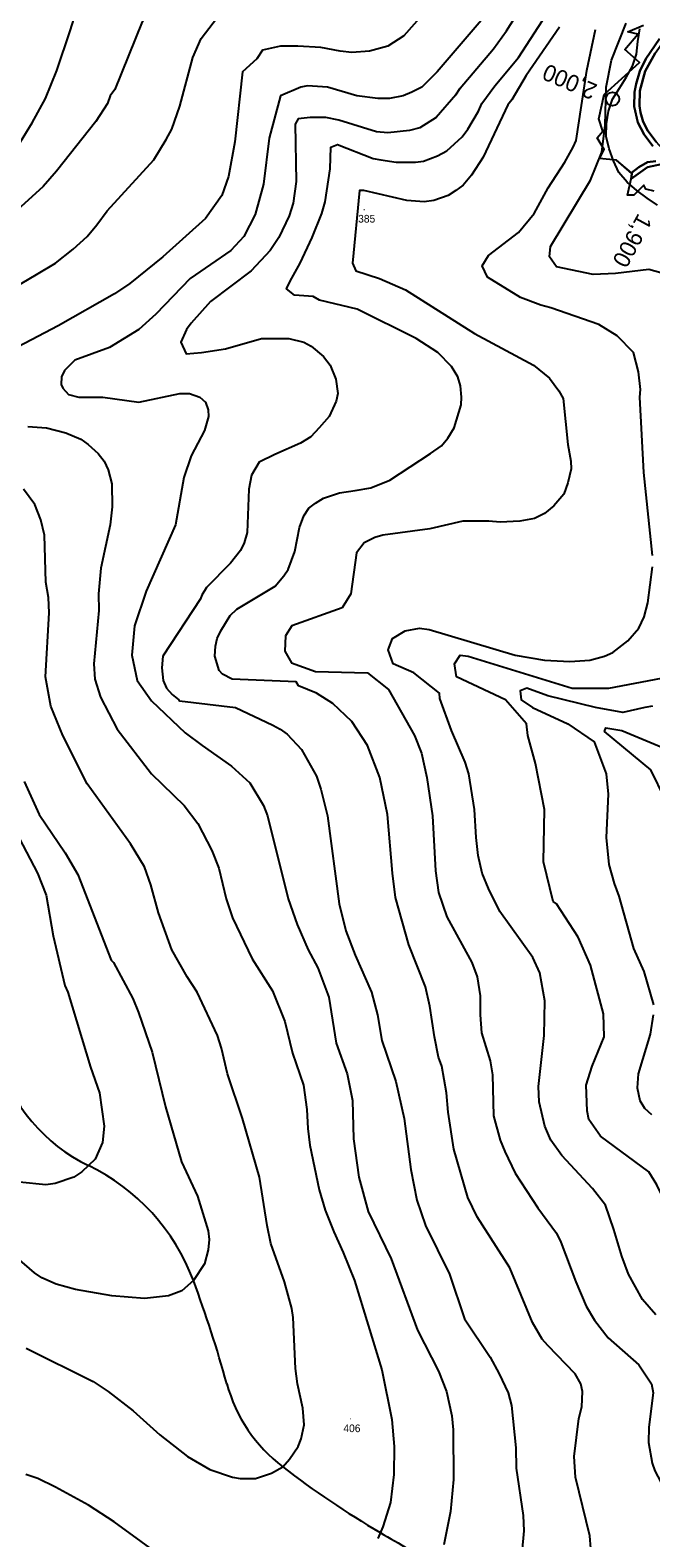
# Model space of a CAD drawing. Extents: x -510989 to -501240, y -1184665 to -1176098.
# Drawn here: x -505755 to -505269, y -1180465 to -1179283 of the extents above; entities that cross this region are included whole.
import ezdxf

# ---------------------------------------------------------------- set-up
doc = ezdxf.new("R2010")
doc.units = 0
for name, color, linetype in [('lesni_pozemek', 7, 'Continuous'), ('NAVRH_rozvodnice', 7, 'Continuous'), ('ostatni_plocha_x_manipulacni_plocha', 7, 'Continuous'), ('ostatni_plocha_x_ostatni_komunikace', 7, 'Continuous'), ('popis', 7, 'Continuous'), ('trasovani_toku', 7, 'Continuous'), ('vrstevnice_01', 7, 'Continuous'), ('vrstevnice_02', 7, 'Continuous'), ('vrstevnice_03', 7, 'Continuous'), ('vrstevnice_05', 7, 'Continuous')]:
    doc.layers.add(name, color=color, linetype=linetype)

msp = doc.modelspace()

# ---------------------------------------------------------------- linework, layer by layer
at = {"layer": 'lesni_pozemek'}
for points in [[(-505202.09, -1179272.12), (-505225.64, -1179324), (-505232, -1179338), (-505175.17, -1179385.61), (-505146.76, -1179409.41), (-505115, -1179436.01), (-505130.4, -1179441.92), (-505246.9, -1179351.34), (-505260.03, -1179376.17), (-505264.87, -1179370.86), (-505271.29, -1179362.25), (-505274.95, -1179355.36), (-505277.13, -1179348.09), (-505277.99, -1179342.86), (-505277.68, -1179330.88), (-505273.47, -1179315.67), (-505265.56, -1179301.37), (-505258.44, -1179291.47), (-505252.45, -1179283.89), (-505241.32, -1179269.59)], [(-505264.97, -1179386.17), (-505271.51, -1179386.94), (-505278.48, -1179390.77), (-505284.2, -1179395.27), (-505295.93, -1179385.24), (-505309.2, -1179383.9), (-505305.48, -1179377), (-505311.02, -1179367.71), (-505306.73, -1179362.52), (-505309.8, -1179352.89), (-505305.5, -1179333.92), (-505277.74, -1179308.89), (-505289.27, -1179298.62), (-505279.27, -1179286.63), (-505286.93, -1179284.86), (-505274.84, -1179279.55)], [(-505262.21, -1179290.3), (-505272.86, -1179305.85), (-505277.7, -1179315.49), (-505280.6, -1179325.57), (-505281.82, -1179331.95), (-505281.92, -1179343.38), (-505279.19, -1179355.76), (-505274.1, -1179365.23), (-505267.32, -1179374.24)]]:
    msp.add_lwpolyline(points, dxfattribs=at)
at = {"layer": 'NAVRH_rozvodnice'}
for centre, radius, start, end in [((-505651.14, -1180051.64), 134.73, 195.99803, 244.25826), ((-505780.72, -1180320.37), 163.6, 20.52695, 64.25826), ((-506512.74, -1180594.45), 945.25, 15.36964, 20.52695), ((-505482.5, -1180311.26), 123.2, 195.36964, 232.49704), ((-505102.89, -1179816.6), 746.73, 232.49704, 239.57463), ((-504656.83, -1179057.08), 1627.55, 239.57463, 241.39692)]:
    msp.add_arc(centre, radius, start, end, dxfattribs=at)
at = {"layer": 'ostatni_plocha_x_manipulacni_plocha'}
msp.add_lwpolyline([(-505266.32, -1179409.48), (-505272.95, -1179407.94), (-505274.55, -1179404.99), (-505282.19, -1179412.83), (-505287.28, -1179412.83), (-505284.38, -1179399.89), (-505271.69, -1179390.75), (-505260.58, -1179388.46)], dxfattribs=at)
at = {"layer": 'ostatni_plocha_x_ostatni_komunikace'}
for points in [[(-505267.32, -1179374.24), (-505274.1, -1179365.23), (-505279.19, -1179355.76), (-505281.92, -1179343.38), (-505281.82, -1179331.95), (-505280.6, -1179325.57), (-505277.7, -1179315.49), (-505272.86, -1179305.85), (-505262.21, -1179290.3)], [(-505265.56, -1179301.37), (-505273.47, -1179315.67), (-505277.68, -1179330.88), (-505277.99, -1179342.86), (-505277.13, -1179348.09), (-505274.95, -1179355.36), (-505271.29, -1179362.25), (-505264.87, -1179370.86)], [(-505260.58, -1179388.46), (-505271.69, -1179390.75), (-505284.38, -1179399.89), (-505283.68, -1179396), (-505284.2, -1179395.27), (-505278.48, -1179390.77), (-505271.51, -1179386.94), (-505264.97, -1179386.17)]]:
    msp.add_lwpolyline(points, dxfattribs=at)
at = {"layer": 'popis'}
msp.add_lwpolyline([(-505266.32, -1179409.48), (-505272.95, -1179407.94), (-505274.55, -1179404.99), (-505282.19, -1179412.83), (-505287.28, -1179412.83), (-505284.38, -1179399.89), (-505283.94, -1179395.64), (-505295.93, -1179385.24), (-505309.2, -1179383.9), (-505305.48, -1179377), (-505311.02, -1179367.71), (-505306.73, -1179362.52), (-505309.8, -1179352.89), (-505305.5, -1179333.92), (-505277.74, -1179308.89), (-505289.27, -1179298.62), (-505279.27, -1179286.63), (-505286.93, -1179284.86), (-505274.84, -1179279.55)], dxfattribs=at)
at = {"layer": 'trasovani_toku'}
for p, q in [((-505279.22, -1179292.35), (-505277.61, -1179282.48)), ((-505280.23, -1179302.3), (-505279.22, -1179292.35)), ((-505283.39, -1179311.78), (-505280.23, -1179302.3)), ((-505293.61, -1179328.96), (-505288.19, -1179320.56)), ((-505288.19, -1179320.56), (-505283.39, -1179311.78)), ((-505298.99, -1179337.39), (-505293.61, -1179328.96)), ((-505302.08, -1179346.9), (-505298.99, -1179337.39)), ((-505303.95, -1179366.78), (-505303.62, -1179356.78)), ((-505303.62, -1179356.78), (-505302.08, -1179346.9)), ((-505301.6, -1179376.49), (-505303.95, -1179366.78)), ((-505298.34, -1179385.95), (-505301.6, -1179376.49)), ((-505294.02, -1179394.97), (-505298.34, -1179385.95)), ((-505287.64, -1179402.66), (-505294.02, -1179394.97)), ((-505279.9, -1179409), (-505287.64, -1179402.66)), ((-505271.89, -1179414.98), (-505279.9, -1179409)), ((-505263.67, -1179420.68), (-505271.89, -1179414.98))]:
    msp.add_line(p, q, dxfattribs=at)
msp.add_circle((-505298.99, -1179337.39), 5.25, dxfattribs=at)
at = {"layer": 'vrstevnice_01'}
for points in [[(-505762.91, -1179371), (-505753.81, -1179356), (-505743.5, -1179337), (-505734.41, -1179315), (-505724, -1179284), (-505716.31, -1179259)], [(-505391, -1179263), (-505436.31, -1179316), (-505448.41, -1179328), (-505456.19, -1179332), (-505463.09, -1179335), (-505473.69, -1179337), (-505482.81, -1179337), (-505499.31, -1179335), (-505522.41, -1179328), (-505538, -1179327), (-505543.19, -1179328), (-505559.31, -1179335), (-505568.19, -1179368), (-505572.59, -1179404), (-505579.09, -1179428), (-505587.91, -1179445), (-505598.19, -1179456), (-505629.91, -1179478), (-505656.81, -1179506), (-505670.31, -1179518), (-505693.19, -1179532), (-505720.41, -1179542), (-505728.5, -1179550), (-505730.81, -1179555), (-505731.09, -1179561), (-505729.91, -1179564), (-505725.31, -1179569), (-505717.19, -1179571), (-505698.5, -1179571), (-505670.31, -1179575), (-505638, -1179568), (-505630.5, -1179568), (-505622.31, -1179571), (-505617.91, -1179575), (-505615.91, -1179581), (-505615.59, -1179586), (-505618.69, -1179597), (-505629.09, -1179617), (-505634.91, -1179634), (-505641.59, -1179671), (-505664.59, -1179723), (-505673.5, -1179750), (-505675.59, -1179773), (-505671.5, -1179793), (-505660.31, -1179809), (-505633.81, -1179834), (-505620.59, -1179844), (-505597.69, -1179860), (-505583.19, -1179873), (-505572.41, -1179891), (-505569.5, -1179899), (-505553.09, -1179964), (-505546.09, -1179984), (-505537.41, -1180004), (-505529.91, -1180018), (-505521.41, -1180041), (-505515.69, -1180077), (-505507.09, -1180101), (-505502.69, -1180122), (-505501.91, -1180152), (-505497.91, -1180182), (-505490.5, -1180209), (-505472.5, -1180246), (-505451.81, -1180302)], [(-505644.5, -1179361), (-505638.19, -1179343), (-505627.81, -1179305), (-505621.5, -1179290), (-505605.91, -1179270)], [(-505379.41, -1180253), (-505405, -1180213), (-505412.5, -1180198), (-505423.5, -1180160), (-505427.81, -1180131), (-505429.19, -1180116), (-505432.81, -1180095), (-505435.31, -1180088), (-505438.5, -1180072), (-505442.19, -1180048), (-505445.59, -1180033), (-505458.69, -1180000), (-505469, -1179963), (-505471.5, -1179944), (-505475.31, -1179898), (-505481.31, -1179869), (-505491, -1179844), (-505503.19, -1179825), (-505518.19, -1179811), (-505531.09, -1179803), (-505545, -1179797), (-505547, -1179794), (-505597.09, -1179792), (-505604.69, -1179788), (-505607.31, -1179785), (-505610.59, -1179774), (-505610.09, -1179766), (-505608.81, -1179760), (-505606.09, -1179754), (-505598.59, -1179742), (-505593.5, -1179737), (-505563.31, -1179719), (-505556.69, -1179711), (-505553.09, -1179706), (-505547.91, -1179692), (-505544.31, -1179673), (-505540.91, -1179664), (-505537.09, -1179658), (-505531.81, -1179654), (-505525.59, -1179650), (-505513, -1179646), (-505500.69, -1179644), (-505488.41, -1179642), (-505473.5, -1179636), (-505441.69, -1179615), (-505433.09, -1179609), (-505428, -1179603), (-505423.09, -1179595), (-505417.59, -1179577), (-505417.31, -1179571), (-505418.09, -1179562), (-505420.31, -1179555), (-505425.19, -1179547), (-505435.91, -1179536), (-505452.91, -1179525), (-505499, -1179502), (-505528.69, -1179495), (-505533.59, -1179492), (-505548.19, -1179491), (-505554.59, -1179486), (-505551.69, -1179480), (-505543.69, -1179466), (-505534.31, -1179446), (-505526.69, -1179427), (-505524.31, -1179418), (-505520.31, -1179392), (-505519.81, -1179375), (-505514.5, -1179373), (-505486.69, -1179384), (-505480.69, -1179385), (-505468.59, -1179387), (-505453.31, -1179387), (-505447.19, -1179386), (-505436.19, -1179382), (-505428.91, -1179378), (-505416.91, -1179367), (-505412.5, -1179361), (-505404, -1179347), (-505401.41, -1179341), (-505391.19, -1179327), (-505372.81, -1179305), (-505353.81, -1179276)], [(-505267.81, -1179695), (-505274.59, -1179630), (-505277.59, -1179571), (-505277.19, -1179565), (-505278.69, -1179551), (-505282.59, -1179536), (-505295.41, -1179523), (-505309.81, -1179514), (-505347.41, -1179501), (-505355.09, -1179499), (-505371, -1179493), (-505396.91, -1179477), (-505401.19, -1179468), (-505396.19, -1179460), (-505372.69, -1179442), (-505360.5, -1179427), (-505349.41, -1179407), (-505336.31, -1179387), (-505329.81, -1179375), (-505327.41, -1179370), (-505319.09, -1179315), (-505312.31, -1179283)], [(-505777.81, -1179491), (-505750.5, -1179475), (-505735.59, -1179466), (-505721.81, -1179455), (-505710.69, -1179445), (-505703.19, -1179436), (-505695, -1179425), (-505658.59, -1179385), (-505648.91, -1179369), (-505644.5, -1179361)], [(-505758.5, -1180316), (-505705.91, -1180342), (-505694.19, -1180350), (-505674.69, -1180365), (-505653.69, -1180384), (-505632, -1180401), (-505614.59, -1180411), (-505596.91, -1180417), (-505590.91, -1180418), (-505578.69, -1180418), (-505566.19, -1180414), (-505557.5, -1180409), (-505552.09, -1180403), (-505545.31, -1180393), (-505542.91, -1180387), (-505540.59, -1180376), (-505541.59, -1180363), (-505545.91, -1180344), (-505547.5, -1180332), (-505549.41, -1180292), (-505550.41, -1180285), (-505556, -1180264), (-505566.81, -1180234), (-505569.59, -1180220), (-505575.69, -1180182), (-505589.09, -1180136), (-505600.69, -1180101), (-505605.5, -1180081), (-505608.69, -1180071), (-505624.59, -1180037), (-505632.31, -1180025), (-505644.5, -1180004), (-505654.81, -1179975), (-505660.91, -1179953), (-505665.91, -1179939), (-505676.69, -1179921), (-505710.69, -1179874), (-505729.81, -1179836), (-505739.19, -1179813), (-505743.31, -1179790), (-505740.59, -1179740), (-505741.09, -1179728), (-505743, -1179716), (-505744.19, -1179679), (-505747.09, -1179667), (-505751.69, -1179655), (-505760.5, -1179643)], [(-505265.09, -1180290), (-505275.5, -1180278), (-505286.5, -1180258), (-505291.81, -1180244), (-505298, -1180223), (-505304.59, -1180204), (-505314.69, -1180191), (-505338.81, -1180165), (-505347.41, -1180153), (-505352.09, -1180142), (-505356.59, -1180123), (-505356.91, -1180111), (-505352.5, -1180071), (-505352.09, -1180044), (-505356.09, -1180022), (-505361.59, -1180010), (-505387.41, -1179974), (-505396.19, -1179956), (-505401.09, -1179944), (-505404.31, -1179930), (-505405.91, -1179916), (-505407.19, -1179894), (-505411.5, -1179866), (-505414.5, -1179857), (-505425.19, -1179832), (-505434.31, -1179807), (-505434.59, -1179803), (-505454.59, -1179787), (-505470.91, -1179780), (-505474.91, -1179769), (-505471.5, -1179760), (-505461.5, -1179754), (-505450.31, -1179752), (-505442.69, -1179753), (-505375.31, -1179773), (-505352.31, -1179777), (-505332.59, -1179778), (-505316.69, -1179777), (-505305.19, -1179774), (-505298.81, -1179771), (-505287, -1179762), (-505278.31, -1179752), (-505274.31, -1179743), (-505271.31, -1179732), (-505267.81, -1179704)], [(-505267.69, -1179813), (-505273.81, -1179814), (-505290.91, -1179818), (-505312.31, -1179814), (-505349.69, -1179805), (-505366.19, -1179799), (-505371.41, -1179801), (-505370.5, -1179808), (-505361.69, -1179814), (-505334, -1179827), (-505313.31, -1179841), (-505304.09, -1179866), (-505302.5, -1179882), (-505304.09, -1179916), (-505301.81, -1179937), (-505297.81, -1179952), (-505294.09, -1179962), (-505282.5, -1180003), (-505274.5, -1180021), (-505266.91, -1180047)], [(-505267.19, -1180055), (-505269.41, -1180070), (-505278.81, -1180101), (-505279.81, -1180112), (-505277.5, -1180122), (-505274, -1180128), (-505268.5, -1180133)], [(-505316.09, -1180473), (-505316.91, -1180463), (-505327.91, -1180417), (-505329, -1180401), (-505325.5, -1180371), (-505323.09, -1180362), (-505322.41, -1180350), (-505323.81, -1180344), (-505328.31, -1180336), (-505349.69, -1180314), (-505354.19, -1180309), (-505361.81, -1180296), (-505379.41, -1180253)], [(-505451.81, -1180302), (-505435.31, -1180334), (-505429.09, -1180350), (-505424.91, -1180369), (-505423.91, -1180380), (-505423.59, -1180419), (-505426.09, -1180444), (-505431.31, -1180470)]]:
    msp.add_lwpolyline(points, dxfattribs=at)
at = {"layer": 'vrstevnice_02'}
for points in [[(-505496, -1179162), (-505504.09, -1179175), (-505516.59, -1179188), (-505523.41, -1179193), (-505532.5, -1179198), (-505548.19, -1179203), (-505585.69, -1179212), (-505599.91, -1179216), (-505639.69, -1179236), (-505654.69, -1179254), (-505667.59, -1179277), (-505689, -1179330), (-505692.59, -1179335), (-505694.91, -1179341), (-505703.91, -1179355), (-505734.69, -1179394), (-505745.19, -1179406), (-505809.19, -1179464)], [(-505448.5, -1179272), (-505462.59, -1179288), (-505475, -1179296), (-505489.5, -1179300), (-505503.41, -1179301), (-505512.5, -1179300), (-505527.5, -1179297), (-505545.59, -1179296), (-505559.31, -1179296), (-505573.41, -1179299), (-505577.69, -1179306), (-505589, -1179316), (-505594.91, -1179371), (-505600.09, -1179398), (-505605.31, -1179413), (-505618.09, -1179431), (-505651.5, -1179461)], [(-505421.81, -1179334), (-505418.5, -1179329), (-505392.41, -1179298), (-505382.09, -1179284), (-505372.59, -1179269)], [(-505340.69, -1179281), (-505366.81, -1179319), (-505378, -1179338), (-505381, -1179342), (-505400.31, -1179383), (-505409.41, -1179397), (-505416, -1179405), (-505421.81, -1179409), (-505427.91, -1179413), (-505439, -1179417), (-505446.5, -1179418), (-505460.09, -1179417), (-505493.91, -1179409), (-505497.31, -1179409), (-505502.91, -1179466), (-505500.09, -1179472), (-505481.59, -1179478), (-505461.19, -1179487), (-505407.09, -1179521), (-505361, -1179546), (-505348.5, -1179556), (-505341, -1179566), (-505337.81, -1179572), (-505334, -1179608), (-505331.59, -1179621), (-505331.5, -1179627), (-505334.09, -1179638), (-505337.09, -1179647), (-505345, -1179656), (-505352.41, -1179662), (-505360.19, -1179666), (-505371.59, -1179668), (-505387, -1179669), (-505396, -1179668), (-505416.31, -1179668), (-505442.31, -1179674), (-505479.09, -1179679), (-505485.41, -1179681), (-505493.69, -1179685), (-505499.59, -1179693), (-505504, -1179725), (-505511, -1179736), (-505550.31, -1179750), (-505555.31, -1179758), (-505555.69, -1179770), (-505550.5, -1179779), (-505531.69, -1179786), (-505491, -1179787), (-505474.69, -1179800), (-505454.09, -1179836), (-505448.81, -1179850), (-505444.41, -1179869), (-505440.19, -1179899), (-505437.81, -1179942), (-505435.31, -1179959), (-505428.81, -1179978), (-505409.31, -1180014), (-505405, -1180025), (-505402.81, -1180040), (-505402.81, -1180055), (-505401.81, -1180069), (-505394.91, -1180091), (-505393, -1180102)], [(-505249, -1179477), (-505270.5, -1179471), (-505296.59, -1179474), (-505314.09, -1179475), (-505342.91, -1179469), (-505348.41, -1179461), (-505347.5, -1179453), (-505316.31, -1179401), (-505307.5, -1179379), (-505304.69, -1179358), (-505304.09, -1179328), (-505299.91, -1179307), (-505288.19, -1179278)], [(-505421.81, -1179334), (-505437.31, -1179352), (-505450, -1179360), (-505458.09, -1179362), (-505475, -1179364), (-505484.09, -1179363), (-505513.5, -1179354), (-505523.81, -1179352), (-505535.91, -1179352), (-505545.41, -1179353), (-505547.59, -1179357), (-505546.81, -1179402), (-505549.31, -1179419), (-505552.5, -1179429), (-505560.59, -1179446), (-505567.31, -1179456), (-505582.09, -1179472), (-505614.19, -1179496), (-505629.31, -1179513), (-505632.91, -1179518), (-505637.41, -1179528), (-505633.19, -1179537), (-505621, -1179536), (-505602.31, -1179533), (-505574.19, -1179525), (-505552.81, -1179525), (-505540.91, -1179528), (-505535.09, -1179531), (-505525.59, -1179539), (-505520.31, -1179546), (-505515.81, -1179557), (-505514.31, -1179568), (-505515.69, -1179574), (-505521.09, -1179586), (-505528.81, -1179595), (-505535.31, -1179602), (-505543.5, -1179607), (-505563.69, -1179616), (-505575.81, -1179622), (-505581.91, -1179632), (-505583.91, -1179643), (-505585.41, -1179677), (-505587.69, -1179685), (-505590.5, -1179691), (-505598.31, -1179701), (-505617.31, -1179720), (-505620.91, -1179726), (-505622, -1179729), (-505651.31, -1179774), (-505652.19, -1179783), (-505651.09, -1179793), (-505648.59, -1179799), (-505644.09, -1179804), (-505638.81, -1179808), (-505638.41, -1179809), (-505594.5, -1179814), (-505565.31, -1179828), (-505559.5, -1179831), (-505554.09, -1179835), (-505542.69, -1179847), (-505530.91, -1179868), (-505527.5, -1179878), (-505522.41, -1179899), (-505513.19, -1179968), (-505507.91, -1179989), (-505500.81, -1180008), (-505488, -1180037), (-505483.31, -1180055), (-505479.81, -1180075), (-505468.91, -1180107), (-505462.31, -1180136), (-505457, -1180176), (-505452.31, -1180200), (-505445.59, -1180220), (-505426.69, -1180258), (-505415.09, -1180293), (-505394.91, -1180323), (-505387.81, -1180336), (-505380.69, -1180351), (-505378.19, -1180361), (-505374.69, -1180394), (-505374.41, -1180410), (-505368.91, -1180447), (-505368.59, -1180459), (-505370.19, -1180476)], [(-505651.5, -1179461), (-505677.41, -1179482), (-505689.41, -1179490), (-505733.5, -1179515), (-505780.91, -1179540)], [(-505757.19, -1179594), (-505742.59, -1179595), (-505727.5, -1179599), (-505715.81, -1179604), (-505710, -1179608), (-505702.09, -1179615), (-505697.41, -1179621), (-505694.19, -1179628), (-505691.41, -1179639), (-505691.19, -1179657), (-505692.81, -1179671), (-505699.91, -1179705), (-505701.91, -1179725), (-505701.69, -1179738), (-505705.41, -1179780), (-505704.81, -1179792), (-505700.31, -1179806), (-505687.09, -1179831), (-505660.41, -1179866), (-505634.81, -1179891), (-505624.09, -1179905), (-505613, -1179926), (-505607.5, -1179940), (-505601.91, -1179964), (-505596.91, -1179979), (-505581.5, -1180011), (-505565.5, -1180036), (-505555.69, -1180060), (-505549.81, -1180085), (-505541.31, -1180110), (-505538.5, -1180129), (-505537.81, -1180144), (-505536.19, -1180157), (-505528.81, -1180192), (-505524.19, -1180208), (-505517.5, -1180225), (-505510.19, -1180241), (-505501.31, -1180263), (-505479.91, -1180333), (-505472.09, -1180372), (-505470.09, -1180393), (-505470.41, -1180415), (-505473.09, -1180437), (-505479.09, -1180456), (-505483, -1180465)], [(-505326, -1179994), (-505342.81, -1179968), (-505345.59, -1179966), (-505353, -1179935), (-505352.31, -1179894), (-505359.41, -1179858), (-505365.31, -1179836), (-505366.31, -1179827), (-505383, -1179808), (-505421.31, -1179790), (-505422.91, -1179780), (-505418.41, -1179773), (-505412.19, -1179774), (-505330.69, -1179799), (-505301.81, -1179799), (-505260.5, -1179791)], [(-505257.81, -1179886), (-505269.09, -1179863), (-505305.31, -1179833), (-505304.19, -1179830), (-505291.59, -1179832), (-505232.09, -1179857)], [(-505760.09, -1179872), (-505748.41, -1179898), (-505727.91, -1179928), (-505718.09, -1179945), (-505691.81, -1180012), (-505690.09, -1180014), (-505674.91, -1180042), (-505670.41, -1180053), (-505659.69, -1180084), (-505649.41, -1180127), (-505636.91, -1180170), (-505624.31, -1180197), (-505615.91, -1180224), (-505615.09, -1180231), (-505615.81, -1180239), (-505618.81, -1180250), (-505627.5, -1180263), (-505636.41, -1180271), (-505647.09, -1180275), (-505665.81, -1180277), (-505691.5, -1180275), (-505719.81, -1180270), (-505734.91, -1180266), (-505746.31, -1180261), (-505752.09, -1180257), (-505775.19, -1180237)], [(-505064.5, -1180467), (-505082.31, -1180453), (-505105.09, -1180424), (-505132.31, -1180400), (-505143.09, -1180386), (-505157.5, -1180366), (-505180.09, -1180319), (-505195.19, -1180299), (-505242.5, -1180249), (-505250.41, -1180233), (-505257.09, -1180203), (-505264.41, -1180188), (-505270.59, -1180178), (-505308.5, -1180150), (-505317.5, -1180137), (-505318.91, -1180130), (-505319.69, -1180110), (-505315, -1180095), (-505305.5, -1180072), (-505306, -1180054), (-505316.31, -1180016), (-505326, -1179994)], [(-505393, -1180102), (-505392.31, -1180134), (-505387.19, -1180153), (-505383.5, -1180162), (-505375.19, -1180179), (-505357.59, -1180206), (-505343, -1180226), (-505339.59, -1180233), (-505327.81, -1180264), (-505319.59, -1180283), (-505313.09, -1180294), (-505302.31, -1180308), (-505278.5, -1180329), (-505268.5, -1180344), (-505267.09, -1180351), (-505270.5, -1180378), (-505270.69, -1180390), (-505267.91, -1180406), (-505265.91, -1180412), (-505258.41, -1180426), (-505248, -1180449), (-505243.69, -1180465)], [(-505647.31, -1180483), (-505689.5, -1180452), (-505709.59, -1180439), (-505735.41, -1180425), (-505749.5, -1180418), (-505758.91, -1180415)]]:
    msp.add_lwpolyline(points, dxfattribs=at)
at = {"layer": 'vrstevnice_03'}
msp.add_lwpolyline([(-505775.81, -1179894), (-505749.69, -1179944), (-505742.81, -1179961), (-505737.31, -1179993), (-505728.31, -1180032), (-505726, -1180037), (-505708.09, -1180096), (-505701, -1180116), (-505697.41, -1180142), (-505698.69, -1180155), (-505704.41, -1180168), (-505714.91, -1180178), (-505721.09, -1180182), (-505735.81, -1180187), (-505743.19, -1180188), (-505763.69, -1180186)], dxfattribs=at)

# ---------------------------------------------------------------- texts
at = {"layer": 'trasovani_toku'}
for s, rotation, p in [('2,000', 156.97566, (-505310.08, -1179326.45)), ('1,900', 241.39966, (-505278.73, -1179426.25))]:
    msp.add_text(s, height=13, rotation=rotation, dxfattribs=at).set_placement(p)
at = {"layer": 'vrstevnice_05'}
for s, p in [('385', (-505498.35, -1179434.18)), ('.', (-505494.86, -1179424.62)), ('.', (-505505.59, -1180371.81)), ('406', (-505509.92, -1180381.8))]:
    msp.add_text(s, height=6, dxfattribs=at).set_placement(p)

doc.saveas('drawing.dxf')
